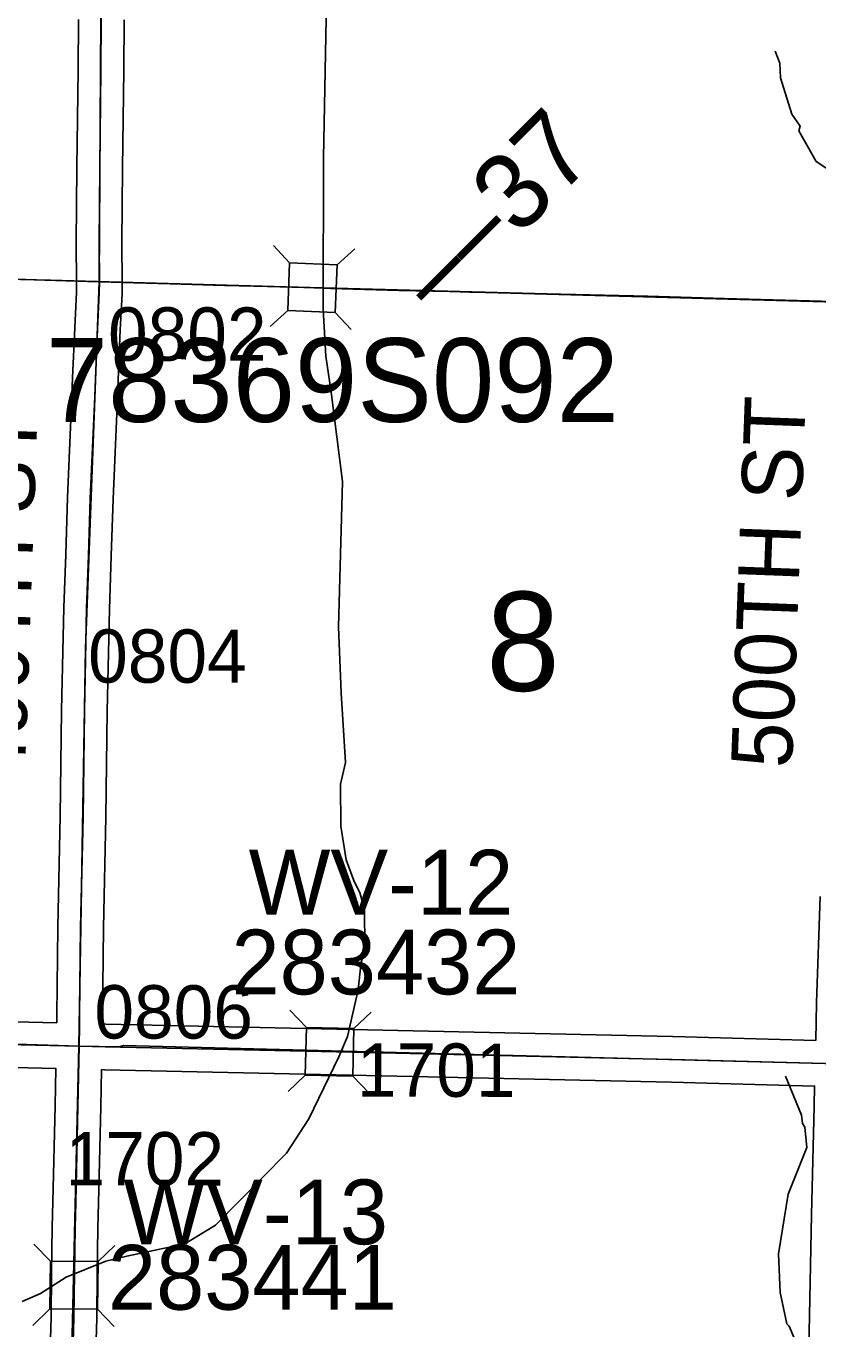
# Model space of a CAD drawing. Extents: x -132.8 to -73.3, y -60 to -26.
# Drawn here: x -91.298 to -90.258, y -53.418 to -51.707 of the extents above; entities that cross this region are included whole.
import ezdxf

# ---------------------------------------------------------------- set-up
doc = ezdxf.new("R2010")
doc.units = 0
for name, color, linetype in [('tdCoHydroRiver', 7, 'Continuous'), ('tdCoPriCL', 7, 'Continuous'), ('tdCoPrimary', 7, 'Continuous'), ('tdCoPriNonDiv', 7, 'Continuous'), ('tdCoPriNonDivCL', 7, 'Continuous'), ('tdCoSecRdNmbr', 7, 'Continuous'), ('tdCoSecRdTxt', 7, 'Continuous'), ('tdCoSecRteBand', 7, 'Continuous'), ('tdCoSecRteCL', 7, 'Continuous'), ('tdCoSectLine', 7, 'Continuous'), ('tdCoSectLinePart', 7, 'Continuous'), ('tdCoSectNmbr', 7, 'Continuous'), ('tdCoStrucNonDivPri', 7, 'Continuous'), ('tdCoStrucPriMaintName', 7, 'Continuous'), ('tdCoStrucSec', 7, 'Continuous'), ('tdCoStrucSecCoName', 7, 'Continuous'), ('tdCoStrucSecFHWANum', 7, 'Continuous'), ('tdCoSurfEarth', 7, 'Continuous'), ('tdCoSurfGravel', 7, 'Continuous'), ('tdStHwyPriRefPost1', 7, 'Continuous')]:
    doc.layers.add(name, color=color, linetype=linetype)

msp = doc.modelspace()

# ---------------------------------------------------------------- linework, layer by layer
at = {"layer": 'tdCoHydroRiver'}
for points in [[(-90.9025, -51.6517), (-90.9069, -51.8804), (-90.9076, -52.0791), (-90.904, -52.1407), (-90.8971, -52.1882), (-90.882, -52.3052), (-90.8872, -52.496), (-90.8841, -52.5828), (-90.878, -52.6744), (-90.8849, -52.7027), (-90.8844, -52.7579), (-90.8773, -52.8022), (-90.8668, -52.8308), (-90.8592, -52.8452), (-90.8533, -52.8674), (-90.8527, -52.9163), (-90.8579, -52.9399), (-90.8617, -52.9729), (-90.8755, -53.0342), (-90.887, -53.0608), (-90.9265, -53.142), (-90.9557, -53.1872), (-91.0491, -53.2816), (-91.089, -53.3061), (-91.1654, -53.3226)], [(-89.3421, -51.835), (-89.3864, -51.8405), (-89.434, -51.8538), (-89.4724, -51.883), (-89.5221, -51.9215), (-89.6227, -51.9842), (-89.6656, -51.9991), (-89.7068, -52.0062), (-89.7478, -52.0038), (-89.7996, -51.9902), (-89.8386, -51.969), (-89.8682, -51.9447), (-89.9058, -51.9314), (-90.0932, -51.9104), (-90.2335, -51.9029), (-90.26, -51.8851), (-90.2829, -51.8452), (-90.2812, -51.8389), (-90.2919, -51.8229), (-90.3068, -51.7753), (-90.308, -51.7563), (-90.314, -51.7405)], [(-90.2685, -53.4782), (-90.2957, -53.4145), (-90.2988, -53.4113), (-90.3075, -53.3702), (-90.3097, -53.3196), (-90.2971, -53.241), (-90.2723, -53.18), (-90.2749, -53.1531), (-90.278, -53.1483), (-90.2793, -53.1372), (-90.3004, -53.0863)], [(-91.1654, -53.3226), (-91.1927, -53.3291), (-91.2452, -53.3501), (-91.2788, -53.3714), (-91.3027, -53.382)]]:
    msp.add_lwpolyline(points, dxfattribs=at)
at = {"layer": 'tdCoPriCL'}
msp.add_lwpolyline([(-91.3835, -52.0383), (-91.2659, -52.041), (-91.2168, -52.043), (-91.2018, -52.0433), (-91.1512, -52.0445), (-91.037, -52.0479), (-90.9408, -52.0501), (-90.8979, -52.0519), (-90.8082, -52.0546), (-90.7414, -52.056), (-90.7152, -52.0566), (-90.6737, -52.0576), (-90.6146, -52.059), (-90.4814, -52.0622), (-90.381, -52.0652), (-90.2535, -52.0686)], dxfattribs=at)
at = {"layer": 'tdCoPrimary'}
for points in [[(-91.3831, -52.0383), (-91.2655, -52.041), (-91.2164, -52.043), (-91.2014, -52.0433), (-91.1508, -52.0445), (-91.0366, -52.0479), (-90.9405, -52.0501), (-90.9268, -52.0507), (-90.9175, -52.0511), (-90.8975, -52.0519), (-90.8078, -52.0546), (-90.741, -52.056)], [(-91.3831, -52.0383), (-91.2655, -52.041), (-91.2164, -52.043), (-91.2014, -52.0433), (-91.1508, -52.0445), (-91.0366, -52.0479), (-90.9405, -52.0501), (-90.9268, -52.0507), (-90.9175, -52.0511), (-90.8975, -52.0519), (-90.8078, -52.0546), (-90.741, -52.056)], [(-91.3831, -52.0383), (-91.2655, -52.041), (-91.2164, -52.043), (-91.2014, -52.0433), (-91.1508, -52.0445), (-91.0366, -52.0479), (-90.9405, -52.0501), (-90.9268, -52.0507), (-90.9175, -52.0511), (-90.8975, -52.0519), (-90.8078, -52.0546), (-90.741, -52.056), (-90.7148, -52.0566), (-90.6733, -52.0576), (-90.6142, -52.059), (-90.481, -52.0622), (-90.3807, -52.0652), (-90.2532, -52.0686)], [(-90.741, -52.056), (-90.7148, -52.0566), (-90.6733, -52.0576)], [(-90.741, -52.056), (-90.7148, -52.0566), (-90.6733, -52.0576)], [(-90.6733, -52.0576), (-90.6142, -52.059), (-90.481, -52.0622), (-90.3807, -52.0652), (-90.2532, -52.0686), (-90.2008, -52.0706), (-90.1676, -52.0719), (-90.0685, -52.0753), (-90.0152, -52.0773), (-89.8546, -52.0825), (-89.7969, -52.0851)], [(-90.6733, -52.0576), (-90.6142, -52.059), (-90.481, -52.0622), (-90.3807, -52.0652), (-90.2532, -52.0686), (-90.2008, -52.0706), (-90.1676, -52.0719), (-90.0685, -52.0753), (-90.0152, -52.0773), (-89.8546, -52.0825), (-89.7969, -52.0851)]]:
    msp.add_lwpolyline(points, dxfattribs=at)
at = {"layer": 'tdCoPriNonDiv'}
msp.add_lwpolyline([(-91.5127, -52.0354), (-91.2659, -52.041), (-90.9408, -52.0501), (-90.2535, -52.0686), (-89.855, -52.0825), (-89.6047, -52.0931), (-89.3278, -52.1019), (-89.1357, -52.1098)], dxfattribs=at)
at = {"layer": 'tdCoPriNonDivCL'}
msp.add_lwpolyline([(-91.3835, -52.0383), (-91.2659, -52.041), (-91.2168, -52.043), (-91.2018, -52.0433), (-91.1512, -52.0445), (-91.037, -52.0479), (-90.9408, -52.0501), (-90.9272, -52.0507), (-90.9178, -52.0511), (-90.8979, -52.0519), (-90.8082, -52.0546), (-90.7414, -52.056), (-90.7152, -52.0566), (-90.6737, -52.0576), (-90.6146, -52.059), (-90.4814, -52.0622), (-90.381, -52.0652), (-90.2535, -52.0686)], dxfattribs=at)
msp.add_lwpolyline([(-91.3835, -52.0383), (-91.2659, -52.041), (-91.2168, -52.043), (-91.2018, -52.0433), (-91.1512, -52.0445), (-91.037, -52.0479), (-90.9408, -52.0501), (-90.9272, -52.0507), (-90.9178, -52.0511), (-90.8979, -52.0519), (-90.8082, -52.0546), (-90.7414, -52.056), (-90.7152, -52.0566), (-90.6737, -52.0576), (-90.6146, -52.059), (-90.4814, -52.0622), (-90.381, -52.0652), (-90.2535, -52.0686)], dxfattribs=at)
at = {"layer": 'tdCoSecRteBand'}
for points in [[(-91.2574, -53.0162), (-91.2573, -53.0059), (-91.256, -52.8904), (-91.256, -52.8903), (-91.256, -52.8901), (-91.2528, -52.745), (-91.2511, -52.6061), (-91.2511, -52.6059), (-91.2511, -52.6058), (-91.2481, -52.4714), (-91.2481, -52.4712), (-91.2481, -52.471), (-91.2456, -52.4013), (-91.2434, -52.3266), (-91.2434, -52.3264), (-91.2434, -52.3262), (-91.2375, -52.1931), (-91.2365, -52.1695), (-91.2338, -52.1037), (-91.2338, -52.1036), (-91.2338, -52.1035), (-91.2316, -52.0566), (-91.2314, -52.0432), (-91.2318, -51.9927), (-91.2318, -51.9924), (-91.2318, -51.9921), (-91.2309, -51.8932), (-91.2309, -51.8932), (-91.2309, -51.8932), (-91.2294, -51.7647), (-91.2289, -51.699)], [(-91.1689, -51.6994), (-91.1694, -51.7653), (-91.1694, -51.7653), (-91.1694, -51.7654), (-91.1709, -51.8938), (-91.1718, -51.9924), (-91.1714, -52.0431), (-91.1714, -52.0434), (-91.1714, -52.0438), (-91.1716, -52.058), (-91.1716, -52.0585), (-91.1716, -52.059), (-91.1739, -52.1062), (-91.1766, -52.172), (-91.1775, -52.1956), (-91.1775, -52.1957), (-91.1775, -52.1957), (-91.1834, -52.3286), (-91.1857, -52.4031), (-91.1857, -52.4032), (-91.1857, -52.4033), (-91.1881, -52.4729), (-91.1911, -52.607), (-91.1928, -52.7459), (-91.1928, -52.7461), (-91.1928, -52.7462), (-91.196, -52.8913), (-91.1973, -53.0066), (-91.1975, -53.0174), (-91.1974, -53.0174), (-91.1974, -53.0176), (-91.1931, -53.0177), (-90.8693, -53.0248), (-90.8693, -53.0248), (-90.8693, -53.0248), (-90.4486, -53.0342), (-90.4485, -53.0342), (-90.4485, -53.0342), (-90.2607, -53.0392)], [(-90.2607, -53.0392), (-90.2595, -52.9897), (-90.2595, -52.9896), (-90.2595, -52.9895), (-90.2548, -52.8502)], [(-91.5892, -53.0083), (-91.2574, -53.0162)], [(-91.2801, -54.0215), (-91.2801, -54.0214), (-91.2777, -53.9438), (-91.2762, -53.8675), (-91.275, -53.8005), (-91.275, -53.8004), (-91.275, -53.8004), (-91.2723, -53.6707), (-91.2723, -53.6706), (-91.2723, -53.6705), (-91.2686, -53.5317), (-91.2686, -53.5316), (-91.2686, -53.5316), (-91.2649, -53.4026), (-91.2642, -53.3454), (-91.2634, -53.2845), (-91.2634, -53.2842), (-91.2634, -53.284), (-91.2624, -53.2513), (-91.2595, -53.1252), (-91.2585, -53.0762), (-91.2587, -53.0762), (-91.5908, -53.0683)], [(-90.2715, -53.5274), (-90.2688, -53.4002), (-90.2661, -53.2683), (-90.2661, -53.2682), (-90.2661, -53.2682), (-90.2629, -53.1254), (-90.2629, -53.1254), (-90.2629, -53.1253), (-90.2622, -53.0992), (-90.2622, -53.0992), (-90.2623, -53.0992), (-90.45, -53.0942), (-90.8706, -53.0848), (-91.1944, -53.0777), (-91.1944, -53.0777), (-91.1945, -53.0777), (-91.1986, -53.0776), (-91.1995, -53.1264), (-91.1995, -53.1264), (-91.1995, -53.1265), (-91.2024, -53.2528), (-91.2024, -53.2529), (-91.2024, -53.253), (-91.2034, -53.2855), (-91.2042, -53.3461), (-91.2049, -53.4036), (-91.2049, -53.4039), (-91.2049, -53.4041), (-91.2086, -53.5333)]]:
    msp.add_lwpolyline(points, dxfattribs=at)
at = {"layer": 'tdCoSecRteCL'}
for points in [[(-91.228, -53.0469), (-91.2275, -53.0198), (-91.2273, -53.0062), (-91.226, -52.8908), (-91.2228, -52.7455), (-91.2211, -52.6064), (-91.2181, -52.472), (-91.2156, -52.4023), (-91.2134, -52.3275), (-91.2075, -52.1944), (-91.2065, -52.1708), (-91.2038, -52.1049), (-91.2016, -52.0575), (-91.2014, -52.0433), (-91.2018, -51.9924), (-91.2009, -51.8935), (-91.1994, -51.765), (-91.1989, -51.6992), (-91.1986, -51.6356), (-91.1989, -51.4977), (-91.1981, -51.3801), (-91.1969, -51.2435), (-91.1956, -51.1427)], [(-92.1833, -53.016), (-92.1723, -53.0161), (-92.045, -53.0218), (-91.5901, -53.0383), (-91.228, -53.0469)], [(-91.2511, -54.0523), (-91.2505, -54.0335), (-91.2477, -53.9445), (-91.2462, -53.8681), (-91.245, -53.801), (-91.2423, -53.6713), (-91.2386, -53.5325), (-91.2349, -53.4032), (-91.2342, -53.3457), (-91.2334, -53.2849), (-91.2324, -53.2521), (-91.2295, -53.1258), (-91.228, -53.0469)], [(-91.228, -53.0469), (-91.1938, -53.0477), (-90.87, -53.0548), (-90.4492, -53.0642), (-90.2315, -53.07)]]:
    msp.add_lwpolyline(points, dxfattribs=at)
at = {"layer": 'tdCoSectLine'}
for points in [[(-91.2018, -52.0433), (-91.196, -51.1427)], [(-92.1629, -52.0126), (-91.2018, -52.0433)], [(-91.2284, -53.0469), (-91.2197, -52.5248), (-91.2018, -52.0433)], [(-91.2018, -52.0433), (-90.2012, -52.0706)], [(-92.1836, -53.016), (-91.2284, -53.0469)], [(-91.2515, -54.0523), (-91.2284, -53.0469)], [(-91.2284, -53.0469), (-91.1754, -53.0476), (-91.1699, -53.0457), (-90.2319, -53.07)]]:
    msp.add_lwpolyline(points, dxfattribs=at)
at = {"layer": 'tdCoSectLinePart'}
for points in [[(-92.1214, -52.0139), (-91.2319, -52.0424)], [(-91.1719, -52.0442), (-90.2311, -52.0698)]]:
    msp.add_lwpolyline(points, dxfattribs=at)
at = {"layer": 'tdCoStrucNonDivPri'}
for points in [[(-90.9728, -51.9954), (-90.9516, -52.0184), (-90.889, -52.0209)], [(-90.8661, -51.9997), (-90.889, -52.0209), (-90.8916, -52.0834)], [(-90.9771, -52.1021), (-90.9541, -52.0809), (-90.9516, -52.0184)], [(-90.8708, -52.1059), (-90.8916, -52.0834), (-90.9541, -52.0809)]]:
    msp.add_lwpolyline(points, dxfattribs=at)
at = {"layer": 'tdCoStrucSec'}
for points in [[(-90.9728, -51.9954), (-90.9516, -52.0184), (-90.889, -52.0209)], [(-90.8661, -51.9997), (-90.889, -52.0209), (-90.8916, -52.0834)], [(-90.9771, -52.1021), (-90.9541, -52.0809), (-90.9516, -52.0184)], [(-90.8708, -52.1059), (-90.8916, -52.0834), (-90.9541, -52.0809)], [(-90.9512, -52.9996), (-90.9296, -53.0222), (-90.8671, -53.0236)], [(-90.8445, -53.002), (-90.8671, -53.0236), (-90.8685, -53.0862)], [(-90.9536, -53.1064), (-90.931, -53.0848), (-90.9296, -53.0222)], [(-90.8473, -53.1083), (-90.8685, -53.0862), (-90.931, -53.0848)], [(-91.2875, -53.3066), (-91.2656, -53.329), (-91.2031, -53.3297)], [(-91.1811, -53.3084), (-91.2031, -53.3297), (-91.2038, -53.3923)], [(-91.2888, -53.4134), (-91.2664, -53.3915), (-91.2656, -53.329)], [(-91.182, -53.4147), (-91.2038, -53.3923), (-91.2664, -53.3915)]]:
    msp.add_lwpolyline(points, dxfattribs=at)
at = {"layer": 'tdCoSurfEarth'}
for points in [[(-91.2273, -53.0062), (-91.226, -52.8908), (-91.2228, -52.7455), (-91.2211, -52.6064), (-91.2181, -52.472), (-91.2156, -52.4023), (-91.2134, -52.3275), (-91.2075, -52.1944), (-91.2065, -52.1708)], [(-91.2505, -54.0335), (-91.2477, -53.9445), (-91.2462, -53.8681), (-91.245, -53.801), (-91.2423, -53.6713), (-91.2386, -53.5325), (-91.2349, -53.4032), (-91.2342, -53.3457)]]:
    msp.add_lwpolyline(points, dxfattribs=at)
at = {"layer": 'tdCoSurfGravel'}
for points in [[(-91.2014, -52.0433), (-91.2018, -51.9924), (-91.2009, -51.8935), (-91.1994, -51.765), (-91.1989, -51.6992), (-91.1986, -51.6356), (-91.1989, -51.4977), (-91.1981, -51.3801), (-91.1969, -51.2435), (-91.1956, -51.1427)], [(-91.2065, -52.1708), (-91.2038, -52.1049), (-91.2016, -52.0575), (-91.2014, -52.0433)], [(-91.2342, -53.3457), (-91.2334, -53.2849), (-91.2324, -53.2521), (-91.2295, -53.1258), (-91.228, -53.0469), (-91.2275, -53.0198), (-91.2273, -53.0062)], [(-91.5901, -53.0383), (-91.228, -53.0469), (-91.1938, -53.0477), (-90.87, -53.0548), (-90.4492, -53.0642), (-90.2315, -53.07), (-90.1787, -53.0714), (-89.9188, -53.0802), (-89.7136, -53.0874), (-89.3062, -53.1029), (-89.2456, -53.1044), (-89.2373, -53.1044), (-89.2271, -53.1044), (-89.2189, -53.1034), (-89.1935, -53.096)]]:
    msp.add_lwpolyline(points, dxfattribs=at)

# ---------------------------------------------------------------- texts
at = {"layer": 'tdCoSecRdNmbr'}
for s, rotation, p in [('0802', 359.9316, (-91.1901, -52.1467)), ('0804', 359.9316, (-91.2162, -52.5695)), ('0806', 359.9316, (-91.208, -53.0367)), ('1701', 359.9312, (-90.8632, -53.1131)), ('1702', 359.9316, (-91.2459, -53.2295))]:
    msp.add_text(s, height=0.07, rotation=rotation, dxfattribs=at).set_placement(p)
at = {"layer": 'tdCoSecRdTxt'}
for s, rotation, p in [('500TH ST', 87.8479, (-90.2921, -52.6825)), ('490TH ST', 88.0025, (-91.2995, -52.6997))]:
    msp.add_text(s, height=0.08, rotation=rotation, dxfattribs=at).set_placement(p)
at = {"layer": 'tdCoSectNmbr'}
msp.add_text('8', height=0.13, rotation=359.9319, dxfattribs=at).set_placement((-90.6935, -52.5802))
at = {"layer": 'tdCoStrucPriMaintName'}
msp.add_text('78369S092', height=0.11, dxfattribs=at).set_placement((-91.2718, -52.2272))
msp.add_text('78369S092', height=0.11, dxfattribs=at).set_placement((-91.2718, -52.2272))
msp.add_text('78369S092', height=0.11, dxfattribs=at).set_placement((-91.2718, -52.2272))
at = {"layer": 'tdCoStrucSecCoName'}
for s, p in [('WV-12', (-91.0053, -52.874)), ('WV-13', (-91.1697, -53.3069))]:
    msp.add_text(s, height=0.085, dxfattribs=at).set_placement(p)
at = {"layer": 'tdCoStrucSecFHWANum'}
for s, p in [('283432', (-91.0279, -52.9788)), ('283441', (-91.1901, -53.3928))]:
    msp.add_text(s, height=0.085, dxfattribs=at).set_placement(p)
at = {"layer": 'tdStHwyPriRefPost1'}
msp.add_text('‒‒37', height=0.1, rotation=45, dxfattribs=at).set_placement((-90.7559, -52.0903))

doc.saveas('drawing.dxf')
